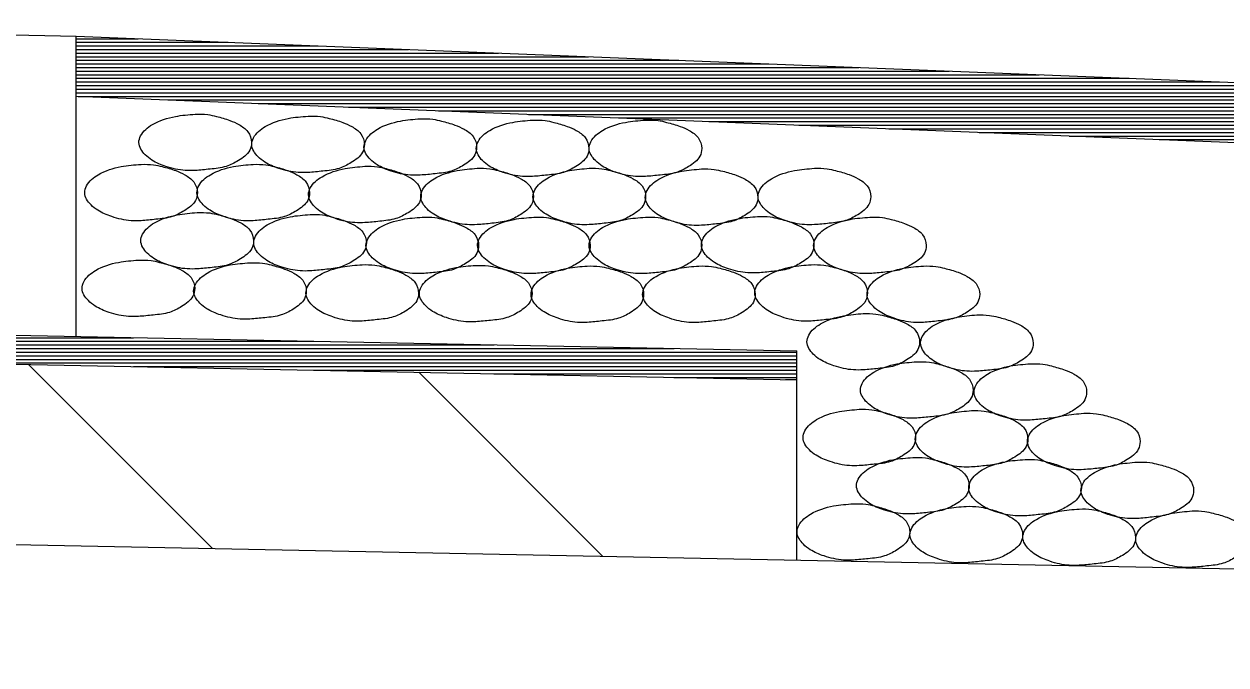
# Model space of a CAD drawing. Extents: x 60325 to 61047, y 53669 to 53767.
# Drawn here: x 60381.103 to 60384.437, y 53739.08 to 53740.858 of the extents above; entities that cross this region are included whole.
import ezdxf

# ---------------------------------------------------------------- set-up
doc = ezdxf.new("R2010")
doc.units = 0
doc.layers.add('R_Border', color=7, linetype='Continuous')
doc.layers.add('R_Border Prem', color=7, linetype='Continuous')

msp = doc.modelspace()

# ---------------------------------------------------------------- linework, layer by layer
at = {"layer": 'R_Border'}
msp.add_lwpolyline([(60353.2158, 53741.2633), (60355.2467, 53741.3445), (60381.2467, 53740.8245)], dxfattribs=at)
at = {"layer": 'R_Border Prem'}
for p, q in [((60381.2467, 53740.8245), (60389.2467, 53740.5045)), ((60381.2467, 53739.9912), (60381.2467, 53740.8245)), ((60381.2467, 53740.8176), (60381.4188, 53740.8176)), ((60381.2467, 53740.8076), (60381.6688, 53740.8076)), ((60381.2467, 53740.7976), (60381.9188, 53740.7976)), ((60381.2467, 53740.7876), (60382.1688, 53740.7876)), ((60381.2467, 53740.7776), (60382.4188, 53740.7776)), ((60381.2467, 53740.7676), (60382.6688, 53740.7676)), ((60381.2467, 53740.7576), (60382.9188, 53740.7576)), ((60381.2467, 53740.7476), (60383.1688, 53740.7476)), ((60381.2467, 53740.7376), (60383.4188, 53740.7376)), ((60381.2467, 53740.7276), (60383.6688, 53740.7276)), ((60381.2467, 53740.7176), (60383.9188, 53740.7176)), ((60381.2467, 53740.7076), (60384.1688, 53740.7076)), ((60381.2467, 53740.6976), (60384.4188, 53740.6976)), ((60381.2467, 53740.6876), (60384.6688, 53740.6876)), ((60381.2467, 53740.6776), (60384.9188, 53740.6776)), ((60381.2467, 53740.6676), (60385.1688, 53740.6676)), ((60381.2467, 53740.6579), (60389.2467, 53740.3379)), ((60381.2523, 53740.6576), (60385.4188, 53740.6576)), ((60381.5023, 53740.6476), (60385.6688, 53740.6476)), ((60381.7523, 53740.6376), (60385.9188, 53740.6376)), ((60382.0023, 53740.6276), (60386.1688, 53740.6276)), ((60382.2523, 53740.6176), (60386.4188, 53740.6176)), ((60382.5023, 53740.6076), (60386.6688, 53740.6076)), ((60382.7523, 53740.5976), (60386.9188, 53740.5976)), ((60383.0023, 53740.5876), (60387.1688, 53740.5876)), ((60383.2523, 53740.5776), (60387.4188, 53740.5776)), ((60383.5023, 53740.5676), (60387.6688, 53740.5676)), ((60383.7523, 53740.5576), (60387.9188, 53740.5576)), ((60384.0023, 53740.5476), (60388.1688, 53740.5476)), ((60384.2523, 53740.5376), (60388.4188, 53740.5376)), ((60355.2467, 53740.5112), (60383.2467, 53739.9512)), ((60355.2467, 53740.4312), (60383.2467, 53739.8712)), ((60377.4058, 53739.988), (60381.4066, 53739.988)), ((60377.9058, 53739.978), (60381.9066, 53739.978)), ((60378.4058, 53739.968), (60382.4066, 53739.968)), ((60378.9058, 53739.958), (60382.9066, 53739.958)), ((60379.4058, 53739.948), (60383.2467, 53739.948)), ((60379.9058, 53739.938), (60383.2467, 53739.938)), ((60383.2467, 53739.3711), (60383.2467, 53739.9512)), ((60355.2467, 53739.9311), (60397.7927, 53739.0802)), ((60380.4058, 53739.928), (60383.2467, 53739.928)), ((60380.9058, 53739.918), (60383.2467, 53739.918)), ((60381.1153, 53739.9138), (60381.6256, 53739.4035)), ((60381.4058, 53739.908), (60383.2467, 53739.908)), ((60381.9058, 53739.898), (60383.2467, 53739.898)), ((60382.1976, 53739.8922), (60382.7079, 53739.3819)), ((60382.4058, 53739.888), (60383.2467, 53739.888)), ((60382.9058, 53739.878), (60383.2467, 53739.878)), ((60383.2155, 53739.8718), (60383.2467, 53739.8718))]:
    msp.add_line(p, q, dxfattribs=at)
for points in [[(60381.5773, 53740.6082), (60381.5223, 53740.6019), (60381.4586, 53740.5794), (60381.4261, 53740.5482), (60381.4211, 53740.5294), (60381.4386, 53740.4957), (60381.4573, 53740.4807), (60381.4961, 53740.4632), (60381.5498, 53740.4519), (60381.5773, 53740.4519), (60381.6186, 53740.4557), (60381.6636, 53740.4632), (60381.6973, 53740.4794), (60381.7286, 53740.5082), (60381.7336, 53740.5294), (60381.7236, 53740.5594), (60381.6986, 53740.5794), (60381.6736, 53740.5907), (60381.6361, 53740.6019), (60381.6123, 53740.6069), (60381.5773, 53740.6082)], [(60381.8905, 53740.6027), (60381.8355, 53740.5964), (60381.7718, 53740.5739), (60381.7393, 53740.5427), (60381.7343, 53740.5239), (60381.7518, 53740.4902), (60381.7705, 53740.4752), (60381.8093, 53740.4577), (60381.863, 53740.4464), (60381.8905, 53740.4464), (60381.9318, 53740.4502), (60381.9768, 53740.4577), (60382.0105, 53740.4739), (60382.0418, 53740.5027), (60382.0468, 53740.5239), (60382.0368, 53740.5539), (60382.0118, 53740.5739), (60381.9868, 53740.5852), (60381.9493, 53740.5964), (60381.9255, 53740.6014), (60381.8905, 53740.6027)], [(60382.2019, 53740.5954), (60382.1469, 53740.5891), (60382.0832, 53740.5666), (60382.0507, 53740.5354), (60382.0457, 53740.5166), (60382.0632, 53740.4829), (60382.0819, 53740.4679), (60382.1207, 53740.4504), (60382.1744, 53740.4391), (60382.2019, 53740.4391), (60382.2432, 53740.4429), (60382.2882, 53740.4504), (60382.3219, 53740.4666), (60382.3532, 53740.4954), (60382.3582, 53740.5166), (60382.3482, 53740.5466), (60382.3232, 53740.5666), (60382.2982, 53740.5779), (60382.2607, 53740.5891), (60382.2369, 53740.5941), (60382.2019, 53740.5954)], [(60382.5133, 53740.5917), (60382.4583, 53740.5855), (60382.3946, 53740.563), (60382.3621, 53740.5317), (60382.3571, 53740.513), (60382.3746, 53740.4792), (60382.3933, 53740.4642), (60382.4321, 53740.4467), (60382.4858, 53740.4355), (60382.5133, 53740.4355), (60382.5546, 53740.4392), (60382.5996, 53740.4467), (60382.6333, 53740.463), (60382.6646, 53740.4917), (60382.6696, 53740.513), (60382.6596, 53740.543), (60382.6346, 53740.563), (60382.6096, 53740.5742), (60382.5721, 53740.5855), (60382.5483, 53740.5905), (60382.5133, 53740.5917)], [(60382.8265, 53740.5917), (60382.7715, 53740.5855), (60382.7078, 53740.563), (60382.6753, 53740.5317), (60382.6703, 53740.513), (60382.6878, 53740.4792), (60382.7065, 53740.4642), (60382.7453, 53740.4467), (60382.799, 53740.4355), (60382.8265, 53740.4355), (60382.8678, 53740.4392), (60382.9128, 53740.4467), (60382.9465, 53740.463), (60382.9778, 53740.4917), (60382.9828, 53740.513), (60382.9728, 53740.543), (60382.9478, 53740.563), (60382.9228, 53740.5742), (60382.8853, 53740.5855), (60382.8615, 53740.5905), (60382.8265, 53740.5917)], [(60381.4271, 53740.469), (60381.3721, 53740.4627), (60381.3084, 53740.4402), (60381.2759, 53740.409), (60381.2709, 53740.3902), (60381.2884, 53740.3565), (60381.3071, 53740.3415), (60381.3459, 53740.324), (60381.3996, 53740.3127), (60381.4271, 53740.3127), (60381.4684, 53740.3165), (60381.5134, 53740.324), (60381.5471, 53740.3402), (60381.5784, 53740.369), (60381.5834, 53740.3902), (60381.5734, 53740.4202), (60381.5484, 53740.4402), (60381.5234, 53740.4515), (60381.4859, 53740.4627), (60381.4621, 53740.4677), (60381.4271, 53740.469)], [(60381.7385, 53740.469), (60381.6835, 53740.4627), (60381.6197, 53740.4402), (60381.5872, 53740.409), (60381.5822, 53740.3902), (60381.5997, 53740.3565), (60381.6185, 53740.3415), (60381.6572, 53740.324), (60381.711, 53740.3127), (60381.7385, 53740.3127), (60381.7797, 53740.3165), (60381.8247, 53740.324), (60381.8585, 53740.3402), (60381.8897, 53740.369), (60381.8947, 53740.3902), (60381.8847, 53740.4202), (60381.8597, 53740.4402), (60381.8347, 53740.4515), (60381.7972, 53740.4627), (60381.7735, 53740.4677), (60381.7385, 53740.469)], [(60382.0481, 53740.4635), (60381.9931, 53740.4572), (60381.9293, 53740.4347), (60381.8968, 53740.4035), (60381.8918, 53740.3847), (60381.9093, 53740.351), (60381.9281, 53740.336), (60381.9668, 53740.3185), (60382.0206, 53740.3072), (60382.0481, 53740.3072), (60382.0893, 53740.311), (60382.1343, 53740.3185), (60382.1681, 53740.3347), (60382.1993, 53740.3635), (60382.2043, 53740.3847), (60382.1943, 53740.4147), (60382.1693, 53740.4347), (60382.1443, 53740.446), (60382.1068, 53740.4572), (60382.0831, 53740.4622), (60382.0481, 53740.4635)], [(60382.3594, 53740.458), (60382.3044, 53740.4517), (60382.2407, 53740.4292), (60382.2082, 53740.398), (60382.2032, 53740.3792), (60382.2207, 53740.3455), (60382.2394, 53740.3305), (60382.2782, 53740.313), (60382.3319, 53740.3017), (60382.3594, 53740.3017), (60382.4007, 53740.3055), (60382.4457, 53740.313), (60382.4794, 53740.3292), (60382.5107, 53740.358), (60382.5157, 53740.3792), (60382.5057, 53740.4092), (60382.4807, 53740.4292), (60382.4557, 53740.4405), (60382.4182, 53740.4517), (60382.3944, 53740.4567), (60382.3594, 53740.458)], [(60382.6708, 53740.458), (60382.6158, 53740.4517), (60382.5521, 53740.4292), (60382.5196, 53740.398), (60382.5146, 53740.3792), (60382.5321, 53740.3455), (60382.5508, 53740.3305), (60382.5896, 53740.313), (60382.6433, 53740.3017), (60382.6708, 53740.3017), (60382.7121, 53740.3055), (60382.7571, 53740.313), (60382.7908, 53740.3292), (60382.8221, 53740.358), (60382.8271, 53740.3792), (60382.8171, 53740.4092), (60382.7921, 53740.4292), (60382.7671, 53740.4405), (60382.7296, 53740.4517), (60382.7058, 53740.4567), (60382.6708, 53740.458)], [(60382.9822, 53740.4562), (60382.9272, 53740.4499), (60382.8635, 53740.4274), (60382.831, 53740.3962), (60382.826, 53740.3774), (60382.8435, 53740.3437), (60382.8622, 53740.3287), (60382.901, 53740.3112), (60382.9547, 53740.2999), (60382.9822, 53740.2999), (60383.0235, 53740.3037), (60383.0685, 53740.3112), (60383.1022, 53740.3274), (60383.1335, 53740.3562), (60383.1385, 53740.3774), (60383.1285, 53740.4074), (60383.1035, 53740.4274), (60383.0785, 53740.4387), (60383.041, 53740.4499), (60383.0172, 53740.4549), (60382.9822, 53740.4562)], [(60383.2954, 53740.458), (60383.2404, 53740.4517), (60383.1767, 53740.4292), (60383.1442, 53740.398), (60383.1392, 53740.3792), (60383.1567, 53740.3455), (60383.1754, 53740.3305), (60383.2142, 53740.313), (60383.2679, 53740.3017), (60383.2954, 53740.3017), (60383.3367, 53740.3055), (60383.3817, 53740.313), (60383.4154, 53740.3292), (60383.4467, 53740.358), (60383.4517, 53740.3792), (60383.4417, 53740.4092), (60383.4167, 53740.4292), (60383.3917, 53740.4405), (60383.3542, 53740.4517), (60383.3304, 53740.4567), (60383.2954, 53740.458)], [(60381.5828, 53740.3353), (60381.5278, 53740.329), (60381.4641, 53740.3065), (60381.4316, 53740.2753), (60381.4266, 53740.2565), (60381.4441, 53740.2228), (60381.4628, 53740.2078), (60381.5016, 53740.1903), (60381.5553, 53740.179), (60381.5828, 53740.179), (60381.6241, 53740.1828), (60381.6691, 53740.1903), (60381.7028, 53740.2065), (60381.7341, 53740.2353), (60381.7391, 53740.2565), (60381.7291, 53740.2865), (60381.7041, 53740.3065), (60381.6791, 53740.3178), (60381.6416, 53740.329), (60381.6178, 53740.334), (60381.5828, 53740.3353)], [(60381.896, 53740.3298), (60381.841, 53740.3235), (60381.7773, 53740.301), (60381.7448, 53740.2698), (60381.7398, 53740.251), (60381.7573, 53740.2173), (60381.776, 53740.2023), (60381.8148, 53740.1848), (60381.8685, 53740.1735), (60381.896, 53740.1735), (60381.9373, 53740.1773), (60381.9823, 53740.1848), (60382.016, 53740.201), (60382.0473, 53740.2298), (60382.0523, 53740.251), (60382.0423, 53740.281), (60382.0173, 53740.301), (60381.9923, 53740.3123), (60381.9548, 53740.3235), (60381.931, 53740.3285), (60381.896, 53740.3298)], [(60382.2074, 53740.3224), (60382.1524, 53740.3162), (60382.0887, 53740.2937), (60382.0562, 53740.2624), (60382.0512, 53740.2437), (60382.0687, 53740.2099), (60382.0874, 53740.1949), (60382.1262, 53740.1774), (60382.1799, 53740.1662), (60382.2074, 53740.1662), (60382.2487, 53740.1699), (60382.2937, 53740.1774), (60382.3274, 53740.1937), (60382.3587, 53740.2224), (60382.3637, 53740.2437), (60382.3537, 53740.2737), (60382.3287, 53740.2937), (60382.3037, 53740.3049), (60382.2662, 53740.3162), (60382.2424, 53740.3212), (60382.2074, 53740.3224)], [(60382.517, 53740.3224), (60382.462, 53740.3162), (60382.3982, 53740.2937), (60382.3657, 53740.2624), (60382.3607, 53740.2437), (60382.3782, 53740.2099), (60382.397, 53740.1949), (60382.4357, 53740.1774), (60382.4895, 53740.1662), (60382.517, 53740.1662), (60382.5582, 53740.1699), (60382.6032, 53740.1774), (60382.637, 53740.1937), (60382.6682, 53740.2224), (60382.6732, 53740.2437), (60382.6632, 53740.2737), (60382.6382, 53740.2937), (60382.6132, 53740.3049), (60382.5757, 53740.3162), (60382.552, 53740.3212), (60382.517, 53740.3224)], [(60382.8265, 53740.3224), (60382.7715, 53740.3162), (60382.7078, 53740.2937), (60382.6753, 53740.2624), (60382.6703, 53740.2437), (60382.6878, 53740.2099), (60382.7065, 53740.1949), (60382.7453, 53740.1774), (60382.799, 53740.1662), (60382.8265, 53740.1662), (60382.8678, 53740.1699), (60382.9128, 53740.1774), (60382.9465, 53740.1937), (60382.9778, 53740.2224), (60382.9828, 53740.2437), (60382.9728, 53740.2737), (60382.9478, 53740.2937), (60382.9228, 53740.3049), (60382.8853, 53740.3162), (60382.8615, 53740.3212), (60382.8265, 53740.3224)], [(60383.1379, 53740.3243), (60383.0829, 53740.318), (60383.0192, 53740.2955), (60382.9867, 53740.2643), (60382.9817, 53740.2455), (60382.9992, 53740.2118), (60383.0179, 53740.1968), (60383.0567, 53740.1793), (60383.1104, 53740.168), (60383.1379, 53740.168), (60383.1792, 53740.1718), (60383.2242, 53740.1793), (60383.2579, 53740.1955), (60383.2892, 53740.2243), (60383.2942, 53740.2455), (60383.2842, 53740.2755), (60383.2592, 53740.2955), (60383.2342, 53740.3068), (60383.1967, 53740.318), (60383.1729, 53740.323), (60383.1379, 53740.3243)], [(60383.4493, 53740.3224), (60383.3943, 53740.3162), (60383.3306, 53740.2937), (60383.2981, 53740.2624), (60383.2931, 53740.2437), (60383.3106, 53740.2099), (60383.3293, 53740.1949), (60383.3681, 53740.1774), (60383.4218, 53740.1662), (60383.4493, 53740.1662), (60383.4906, 53740.1699), (60383.5356, 53740.1774), (60383.5693, 53740.1937), (60383.6006, 53740.2224), (60383.6056, 53740.2437), (60383.5956, 53740.2737), (60383.5706, 53740.2937), (60383.5456, 53740.3049), (60383.5081, 53740.3162), (60383.4843, 53740.3212), (60383.4493, 53740.3224)], [(60381.4198, 53740.2034), (60381.3648, 53740.1971), (60381.301, 53740.1746), (60381.2685, 53740.1434), (60381.2635, 53740.1246), (60381.281, 53740.0909), (60381.2998, 53740.0759), (60381.3385, 53740.0584), (60381.3923, 53740.0471), (60381.4198, 53740.0471), (60381.461, 53740.0509), (60381.506, 53740.0584), (60381.5398, 53740.0746), (60381.571, 53740.1034), (60381.576, 53740.1246), (60381.566, 53740.1546), (60381.541, 53740.1746), (60381.516, 53740.1859), (60381.4785, 53740.1971), (60381.4548, 53740.2021), (60381.4198, 53740.2034)], [(60381.7293, 53740.1961), (60381.6743, 53740.1898), (60381.6106, 53740.1673), (60381.5781, 53740.1361), (60381.5731, 53740.1173), (60381.5906, 53740.0836), (60381.6093, 53740.0686), (60381.6481, 53740.0511), (60381.7018, 53740.0398), (60381.7293, 53740.0398), (60381.7706, 53740.0436), (60381.8156, 53740.0511), (60381.8493, 53740.0673), (60381.8806, 53740.0961), (60381.8856, 53740.1173), (60381.8756, 53740.1473), (60381.8506, 53740.1673), (60381.8256, 53740.1786), (60381.7881, 53740.1898), (60381.7643, 53740.1948), (60381.7293, 53740.1961)], [(60382.0407, 53740.1906), (60381.9857, 53740.1843), (60381.922, 53740.1618), (60381.8895, 53740.1306), (60381.8845, 53740.1118), (60381.902, 53740.0781), (60381.9207, 53740.0631), (60381.9595, 53740.0456), (60382.0132, 53740.0343), (60382.0407, 53740.0343), (60382.082, 53740.0381), (60382.127, 53740.0456), (60382.1607, 53740.0618), (60382.192, 53740.0906), (60382.197, 53740.1118), (60382.187, 53740.1418), (60382.162, 53740.1618), (60382.137, 53740.1731), (60382.0995, 53740.1843), (60382.0757, 53740.1893), (60382.0407, 53740.1906)], [(60382.3558, 53740.1887), (60382.3008, 53740.1825), (60382.237, 53740.16), (60382.2045, 53740.1287), (60382.1995, 53740.11), (60382.217, 53740.0762), (60382.2358, 53740.0612), (60382.2745, 53740.0437), (60382.3283, 53740.0325), (60382.3558, 53740.0325), (60382.397, 53740.0362), (60382.442, 53740.0437), (60382.4758, 53740.06), (60382.507, 53740.0887), (60382.512, 53740.11), (60382.502, 53740.14), (60382.477, 53740.16), (60382.452, 53740.1712), (60382.4145, 53740.1825), (60382.3908, 53740.1875), (60382.3558, 53740.1887)], [(60382.6653, 53740.1869), (60382.6103, 53740.1806), (60382.5466, 53740.1581), (60382.5141, 53740.1269), (60382.5091, 53740.1081), (60382.5266, 53740.0744), (60382.5453, 53740.0594), (60382.5841, 53740.0419), (60382.6378, 53740.0306), (60382.6653, 53740.0306), (60382.7066, 53740.0344), (60382.7516, 53740.0419), (60382.7853, 53740.0581), (60382.8166, 53740.0869), (60382.8216, 53740.1081), (60382.8116, 53740.1381), (60382.7866, 53740.1581), (60382.7616, 53740.1694), (60382.7241, 53740.1806), (60382.7003, 53740.1856), (60382.6653, 53740.1869)], [(60382.9749, 53740.1869), (60382.9199, 53740.1806), (60382.8561, 53740.1581), (60382.8236, 53740.1269), (60382.8186, 53740.1081), (60382.8361, 53740.0744), (60382.8549, 53740.0594), (60382.8936, 53740.0419), (60382.9474, 53740.0306), (60382.9749, 53740.0306), (60383.0161, 53740.0344), (60383.0611, 53740.0419), (60383.0949, 53740.0581), (60383.1261, 53740.0869), (60383.1311, 53740.1081), (60383.1211, 53740.1381), (60383.0961, 53740.1581), (60383.0711, 53740.1694), (60383.0336, 53740.1806), (60383.0099, 53740.1856), (60382.9749, 53740.1869)], [(60383.2863, 53740.1906), (60383.2313, 53740.1843), (60383.1675, 53740.1618), (60383.135, 53740.1306), (60383.13, 53740.1118), (60383.1475, 53740.0781), (60383.1663, 53740.0631), (60383.205, 53740.0456), (60383.2588, 53740.0343), (60383.2863, 53740.0343), (60383.3275, 53740.0381), (60383.3725, 53740.0456), (60383.4063, 53740.0618), (60383.4375, 53740.0906), (60383.4425, 53740.1118), (60383.4325, 53740.1418), (60383.4075, 53740.1618), (60383.3825, 53740.1731), (60383.345, 53740.1843), (60383.3213, 53740.1893), (60383.2863, 53740.1906)], [(60383.5977, 53740.1869), (60383.5427, 53740.1806), (60383.4789, 53740.1581), (60383.4464, 53740.1269), (60383.4414, 53740.1081), (60383.4589, 53740.0744), (60383.4777, 53740.0594), (60383.5164, 53740.0419), (60383.5702, 53740.0306), (60383.5977, 53740.0306), (60383.6389, 53740.0344), (60383.6839, 53740.0419), (60383.7177, 53740.0581), (60383.7489, 53740.0869), (60383.7539, 53740.1081), (60383.7439, 53740.1381), (60383.7189, 53740.1581), (60383.6939, 53740.1694), (60383.6564, 53740.1806), (60383.6327, 53740.1856), (60383.5977, 53740.1869)], [(60383.431, 53740.055), (60383.376, 53740.0488), (60383.3122, 53740.0263), (60383.2797, 53739.995), (60383.2747, 53739.9763), (60383.2922, 53739.9425), (60383.311, 53739.9275), (60383.3497, 53739.91), (60383.4035, 53739.8988), (60383.431, 53739.8988), (60383.4722, 53739.9025), (60383.5172, 53739.91), (60383.551, 53739.9263), (60383.5822, 53739.955), (60383.5872, 53739.9763), (60383.5772, 53740.0063), (60383.5522, 53740.0263), (60383.5272, 53740.0375), (60383.4897, 53740.0488), (60383.466, 53740.0538), (60383.431, 53740.055)], [(60383.746, 53740.0514), (60383.691, 53740.0451), (60383.6273, 53740.0226), (60383.5948, 53739.9914), (60383.5898, 53739.9726), (60383.6073, 53739.9389), (60383.626, 53739.9239), (60383.6648, 53739.9064), (60383.7185, 53739.8951), (60383.746, 53739.8951), (60383.7873, 53739.8989), (60383.8323, 53739.9064), (60383.866, 53739.9226), (60383.8973, 53739.9514), (60383.9023, 53739.9726), (60383.8923, 53740.0026), (60383.8673, 53740.0226), (60383.8423, 53740.0339), (60383.8048, 53740.0451), (60383.781, 53740.0501), (60383.746, 53740.0514)], [(60383.5794, 53739.9213), (60383.5244, 53739.9151), (60383.4606, 53739.8926), (60383.4281, 53739.8613), (60383.4231, 53739.8426), (60383.4406, 53739.8088), (60383.4594, 53739.7938), (60383.4981, 53739.7763), (60383.5519, 53739.7651), (60383.5794, 53739.7651), (60383.6206, 53739.7688), (60383.6656, 53739.7763), (60383.6994, 53739.7926), (60383.7306, 53739.8213), (60383.7356, 53739.8426), (60383.7256, 53739.8726), (60383.7006, 53739.8926), (60383.6756, 53739.9038), (60383.6381, 53739.9151), (60383.6144, 53739.9201), (60383.5794, 53739.9213)], [(60383.8944, 53739.9158), (60383.8394, 53739.9096), (60383.7757, 53739.8871), (60383.7432, 53739.8558), (60383.7382, 53739.8371), (60383.7557, 53739.8033), (60383.7744, 53739.7883), (60383.8132, 53739.7708), (60383.8669, 53739.7596), (60383.8944, 53739.7596), (60383.9357, 53739.7633), (60383.9807, 53739.7708), (60384.0144, 53739.7871), (60384.0457, 53739.8158), (60384.0507, 53739.8371), (60384.0407, 53739.8671), (60384.0157, 53739.8871), (60383.9907, 53739.8983), (60383.9532, 53739.9096), (60383.9294, 53739.9146), (60383.8944, 53739.9158)], [(60383.42, 53739.7894), (60383.365, 53739.7832), (60383.3013, 53739.7607), (60383.2688, 53739.7294), (60383.2638, 53739.7107), (60383.2813, 53739.6769), (60383.3, 53739.6619), (60383.3388, 53739.6444), (60383.3925, 53739.6332), (60383.42, 53739.6332), (60383.4613, 53739.6369), (60383.5063, 53739.6444), (60383.54, 53739.6607), (60383.5713, 53739.6894), (60383.5763, 53739.7107), (60383.5663, 53739.7407), (60383.5413, 53739.7607), (60383.5163, 53739.7719), (60383.4788, 53739.7832), (60383.455, 53739.7882), (60383.42, 53739.7894)], [(60383.7314, 53739.7858), (60383.6764, 53739.7795), (60383.6126, 53739.757), (60383.5801, 53739.7258), (60383.5751, 53739.707), (60383.5926, 53739.6733), (60383.6114, 53739.6583), (60383.6501, 53739.6408), (60383.7039, 53739.6295), (60383.7314, 53739.6295), (60383.7726, 53739.6333), (60383.8176, 53739.6408), (60383.8514, 53739.657), (60383.8826, 53739.6858), (60383.8876, 53739.707), (60383.8776, 53739.737), (60383.8526, 53739.757), (60383.8276, 53739.7683), (60383.7901, 53739.7795), (60383.7664, 53739.7845), (60383.7314, 53739.7858)], [(60384.0428, 53739.7784), (60383.9878, 53739.7722), (60383.924, 53739.7497), (60383.8915, 53739.7184), (60383.8865, 53739.6997), (60383.904, 53739.6659), (60383.9228, 53739.6509), (60383.9615, 53739.6334), (60384.0153, 53739.6222), (60384.0428, 53739.6222), (60384.084, 53739.6259), (60384.129, 53739.6334), (60384.1628, 53739.6497), (60384.194, 53739.6784), (60384.199, 53739.6997), (60384.189, 53739.7297), (60384.164, 53739.7497), (60384.139, 53739.7609), (60384.1015, 53739.7722), (60384.0778, 53739.7772), (60384.0428, 53739.7784)], [(60383.5684, 53739.6557), (60383.5134, 53739.6495), (60383.4496, 53739.627), (60383.4171, 53739.5957), (60383.4121, 53739.577), (60383.4296, 53739.5432), (60383.4484, 53739.5282), (60383.4871, 53739.5107), (60383.5409, 53739.4995), (60383.5684, 53739.4995), (60383.6096, 53739.5032), (60383.6546, 53739.5107), (60383.6884, 53739.527), (60383.7196, 53739.5557), (60383.7246, 53739.577), (60383.7146, 53739.607), (60383.6896, 53739.627), (60383.6646, 53739.6382), (60383.6271, 53739.6495), (60383.6034, 53739.6545), (60383.5684, 53739.6557)], [(60383.8798, 53739.6502), (60383.8248, 53739.644), (60383.761, 53739.6215), (60383.7285, 53739.5902), (60383.7235, 53739.5715), (60383.741, 53739.5377), (60383.7598, 53739.5227), (60383.7985, 53739.5052), (60383.8523, 53739.494), (60383.8798, 53739.494), (60383.921, 53739.4977), (60383.966, 53739.5052), (60383.9998, 53739.5215), (60384.031, 53739.5502), (60384.036, 53739.5715), (60384.026, 53739.6015), (60384.001, 53739.6215), (60383.976, 53739.6327), (60383.9385, 53739.644), (60383.9148, 53739.649), (60383.8798, 53739.6502)], [(60384.1911, 53739.6429), (60384.1361, 53739.6366), (60384.0724, 53739.6141), (60384.0399, 53739.5829), (60384.0349, 53739.5641), (60384.0524, 53739.5304), (60384.0711, 53739.5154), (60384.1099, 53739.4979), (60384.1636, 53739.4866), (60384.1911, 53739.4866), (60384.2324, 53739.4904), (60384.2774, 53739.4979), (60384.3111, 53739.5141), (60384.3424, 53739.5429), (60384.3474, 53739.5641), (60384.3374, 53739.5941), (60384.3124, 53739.6141), (60384.2874, 53739.6254), (60384.2499, 53739.6366), (60384.2261, 53739.6416), (60384.1911, 53739.6429)], [(60383.4035, 53739.5275), (60383.3485, 53739.5212), (60383.2848, 53739.4987), (60383.2523, 53739.4675), (60383.2473, 53739.4487), (60383.2648, 53739.415), (60383.2835, 53739.4), (60383.3223, 53739.3825), (60383.376, 53739.3712), (60383.4035, 53739.3712), (60383.4448, 53739.375), (60383.4898, 53739.3825), (60383.5235, 53739.3987), (60383.5548, 53739.4275), (60383.5598, 53739.4487), (60383.5498, 53739.4787), (60383.5248, 53739.4987), (60383.4998, 53739.51), (60383.4623, 53739.5212), (60383.4385, 53739.5262), (60383.4035, 53739.5275)], [(60383.7167, 53739.5202), (60383.6617, 53739.5139), (60383.598, 53739.4914), (60383.5655, 53739.4602), (60383.5605, 53739.4414), (60383.578, 53739.4077), (60383.5967, 53739.3927), (60383.6355, 53739.3752), (60383.6892, 53739.3639), (60383.7167, 53739.3639), (60383.758, 53739.3677), (60383.803, 53739.3752), (60383.8367, 53739.3914), (60383.868, 53739.4202), (60383.873, 53739.4414), (60383.863, 53739.4714), (60383.838, 53739.4914), (60383.813, 53739.5027), (60383.7755, 53739.5139), (60383.7517, 53739.5189), (60383.7167, 53739.5202)], [(60384.03, 53739.5128), (60383.975, 53739.5066), (60383.9112, 53739.4841), (60383.8787, 53739.4528), (60383.8737, 53739.4341), (60383.8912, 53739.4003), (60383.91, 53739.3853), (60383.9487, 53739.3678), (60384.0025, 53739.3566), (60384.03, 53739.3566), (60384.0712, 53739.3603), (60384.1162, 53739.3678), (60384.15, 53739.3841), (60384.1812, 53739.4128), (60384.1862, 53739.4341), (60384.1762, 53739.4641), (60384.1512, 53739.4841), (60384.1262, 53739.4953), (60384.0887, 53739.5066), (60384.065, 53739.5116), (60384.03, 53739.5128)], [(60384.3432, 53739.5073), (60384.2882, 53739.5011), (60384.2244, 53739.4786), (60384.1919, 53739.4473), (60384.1869, 53739.4286), (60384.2044, 53739.3948), (60384.2232, 53739.3798), (60384.2619, 53739.3623), (60384.3157, 53739.3511), (60384.3432, 53739.3511), (60384.3844, 53739.3548), (60384.4294, 53739.3623), (60384.4632, 53739.3786), (60384.4944, 53739.4073), (60384.4994, 53739.4286), (60384.4894, 53739.4586), (60384.4644, 53739.4786), (60384.4394, 53739.4898), (60384.4019, 53739.5011), (60384.3782, 53739.5061), (60384.3432, 53739.5073)]]:
    msp.add_spline(points, degree=3, dxfattribs=at)

doc.saveas('drawing.dxf')
